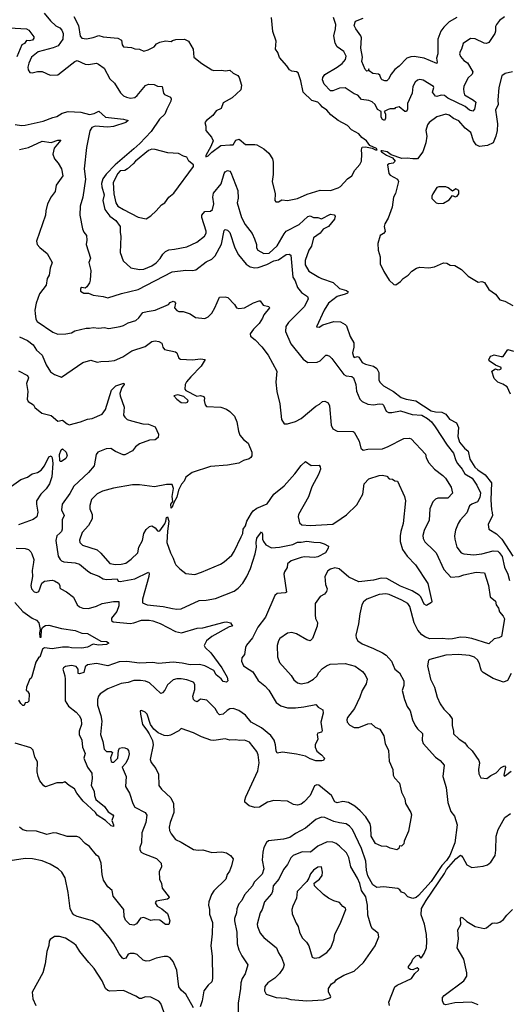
# Model space of a CAD drawing. Extents: x 1771496 to 1971148, y 471553 to 643630.
# Tile 412 of 656: x 1874556 to 1878879, y 571936 to 580657. Entities that reach past the tile are written whole.
import ezdxf

# ---------------------------------------------------------------- set-up
doc = ezdxf.new("R2010")
doc.units = 0

msp = doc.modelspace()

# ---------------------------------------------------------------- linework, layer by layer
at = {"layer": '0CON10XD'}
for points in [[(1874773.3, 580713.3), (1874827.8, 580647.8), (1874875, 580602.5), (1874911.9, 580585), (1874930, 580565), (1874940.4, 580535), (1874938.9, 580485), (1874896.3, 580423.7), (1874853.8, 580406.2), (1874719.4, 580370.6), (1874659.5, 580325), (1874637.7, 580272.3), (1874629.6, 580235), (1874631.5, 580211.5), (1874645, 580190), (1874665.5, 580185.5), (1874715, 580197), (1874755, 580197.4), (1874825, 580165.3), (1874895, 580168), (1875018.1, 580265)], [(1875035.4, 580685), (1875077.1, 580605), (1875092.1, 580512.1), (1875105, 580493.8), (1875147.5, 580487.5), (1875205, 580498.5), (1875255, 580517), (1875295.3, 580504.7), (1875425, 580494.5), (1875457.1, 580475), (1875461.9, 580435), (1875475, 580417.5), (1875545, 580411.2), (1875575, 580397.5), (1875615.7, 580395.7), (1875655, 580378), (1875691.7, 580388.3), (1875745, 580417.5), (1875767.2, 580442.8), (1875795, 580456.5), (1875845, 580470.8), (1875895, 580463.8), (1875906.7, 580473.3), (1875938.3, 580481.7), (1876012.9, 580482.9), (1876048.8, 580465), (1876091.4, 580395), (1876096, 580325), (1876168.1, 580268.1), (1876255, 580213.4), (1876275, 580206.2), (1876345, 580209.2), (1876375, 580202.5), (1876415, 580210), (1876443.9, 580183.9), (1876485, 580163.3), (1876498, 580145), (1876517.3, 580077.3), (1876511.2, 580035), (1876435, 579964), (1876355, 579921.2), (1876338.7, 579871.3), (1876295, 579849.4), (1876265, 579809.1), (1876209.2, 579765), (1876193.8, 579745), (1876202.5, 579715), (1876203.3, 579675), (1876253.3, 579615), (1876267.5, 579585), (1876247, 579533), (1876202.5, 579455), (1876201.7, 579441.7), (1876225, 579450), (1876255.7, 579484.3), (1876335, 579542.5), (1876415, 579547.5), (1876445, 579548.6), (1876469.6, 579590.4), (1876498, 579598), (1876555, 579550.4), (1876635, 579551.9), (1876655, 579546.9), (1876715, 579514.3), (1876761.4, 579475), (1876792.5, 579425), (1876798.6, 579395), (1876799.4, 579285), (1876790.8, 579225), (1876816.7, 579115), (1876812.5, 579055), (1876823, 579043), (1876845, 579042.5)], [(1876845, 579042.5), (1876875, 579060), (1876925, 579056), (1877015, 579072.5), (1877099.2, 579110.8), (1877213.5, 579146.5), (1877305, 579143.1), (1877375, 579166.9), (1877395, 579180), (1877455, 579246.7), (1877495, 579273.3), (1877522.5, 579325), (1877566.2, 579375), (1877580, 579405), (1877583.3, 579465), (1877578.8, 579505), (1877585, 579527.5), (1877615, 579531.2), (1877675, 579520), (1877705, 579503.8), (1877720, 579505), (1877712.5, 579515), (1877652.7, 579542.7), (1877622.9, 579585), (1877583.2, 579613.2), (1877557.2, 579647.2), (1877491.1, 579681.1), (1877455, 579718.6), (1877373.1, 579763.1), (1877310, 579815), (1877274.3, 579854.3), (1877235, 579881.2), (1877215.7, 579905), (1877194.2, 579925), (1877142.1, 579942.1), (1877064.4, 580015), (1877044, 580115), (1877020.8, 580185), (1877005, 580195.6), (1876965, 580200), (1876942.5, 580212.5), (1876919.4, 580249.4), (1876855, 580322), (1876840.8, 580365), (1876818.8, 580395), (1876826, 580465), (1876797, 580553), (1876783.5, 580675)], [(1878845, 580681.8), (1878799.9, 580650.1), (1878773.6, 580615), (1878765.4, 580595), (1878766.5, 580555), (1878760.5, 580535), (1878705, 580453.8), (1878685, 580445.7), (1878665, 580448.5), (1878585, 580486.8), (1878545, 580490.9), (1878480.8, 580445), (1878465.5, 580394.5), (1878452, 580375), (1878447.1, 580355), (1878455, 580331.2), (1878485.8, 580295), (1878517.1, 580275), (1878565.5, 580195), (1878558.1, 580175), (1878520.5, 580139.5), (1878485.5, 580065), (1878483.2, 580045), (1878484, 580014), (1878491.6, 579991.6), (1878570, 579945), (1878590, 579925), (1878578.2, 579865), (1878565, 579846), (1878535, 579855.7), (1878498.2, 579888.2), (1878345, 579962.2), (1878313.8, 579983.8), (1878285, 579988.8), (1878246.7, 579975), (1878235, 579978.5), (1878209.1, 580015), (1878220, 580055), (1878217.1, 580065), (1878125, 580120), (1878095, 580128.1), (1878075, 580120.8), (1878055, 580102.5), (1878032.9, 580065), (1878029.2, 580005), (1877987.5, 579915), (1877985.8, 579864.2), (1877977.5, 579845), (1877964.3, 579844.3), (1877913.9, 579883.9), (1877877.5, 579875), (1877871.7, 579868.3), (1877835, 579868.1), (1877815, 579861.4), (1877780, 579845), (1877793.6, 579823.6), (1877793.8, 579785), (1877783, 579763), (1877765, 579772.5), (1877754.2, 579794.2), (1877753.3, 579845), (1877722.5, 579862.5), (1877701.2, 579905), (1877675, 579928.5), (1877645, 579940), (1877580.2, 579950.2), (1877546.8, 579986.8), (1877515, 579998.9), (1877435, 580052.5), (1877385, 580051.6), (1877325, 580027.5), (1877305, 580026.9), (1877248.5, 580085), (1877236.2, 580125), (1877239.2, 580145), (1877255, 580172.2), (1877365, 580235.3), (1877410.2, 580269.8), (1877438.9, 580305), (1877443.8, 580335), (1877424.1, 580374.1), (1877366, 580416), (1877347.7, 580447.7), (1877335.4, 580515), (1877349.7, 580575), (1877352.2, 580615), (1877331.3, 580675)], [(1878423.8, 580675), (1878355, 580637.1), (1878308.3, 580591.7), (1878281.5, 580555), (1878254.7, 580485.3), (1878256.2, 580353.8), (1878242.7, 580315), (1878248.3, 580281.7), (1878245, 580267.5), (1878135, 580316.5), (1878045, 580331.5), (1878015, 580328.9), (1877980.8, 580315), (1877914.4, 580245.6), (1877874.5, 580215.5), (1877841.4, 580175), (1877820.3, 580129.7), (1877805, 580116.2), (1877785, 580113.8), (1877764.2, 580124.2), (1877754.2, 580134.2), (1877743.3, 580165), (1877730, 580175), (1877681.1, 580181.1), (1877647.5, 580205), (1877645, 580220), (1877640, 580205), (1877628.3, 580201.7), (1877612, 580215), (1877584.4, 580285), (1877587.8, 580325), (1877574.4, 580405), (1877580.6, 580495), (1877574.2, 580515), (1877530, 580575), (1877515.8, 580605), (1877525.7, 580644.3), (1877595, 580670)], [(1874465, 580585.4), (1874615.5, 580575.5), (1874636, 580565), (1874680, 580505), (1874682.5, 580492.5), (1874670, 580475), (1874638.8, 580468.8), (1874617.5, 580472.5), (1874599.2, 580445), (1874574.6, 580435.4), (1874532, 580328)], [(1875018.1, 580265), (1875045, 580286.7), (1875065, 580293.8), (1875135, 580264), (1875165, 580258.8), (1875235, 580272), (1875254.2, 580264.2), (1875305, 580226.7), (1875352.7, 580132.7), (1875395, 580093.8), (1875447.6, 580007.6), (1875475, 579981.9), (1875499.8, 579969.8), (1875537.8, 579962.2), (1875575, 579968.1), (1875595, 579984.2), (1875668.9, 580075), (1875694.7, 580085.3), (1875745, 580084.1), (1875775, 580068.9), (1875815.5, 580065.5), (1875828.1, 580005), (1875838, 579995), (1875891.4, 579971.4), (1875897.1, 579957.1), (1875894.7, 579935), (1875856.5, 579865), (1875840.3, 579819.7), (1875794.1, 579775), (1875717.9, 579665), (1875620.2, 579559.8), (1875567.1, 579512.9), (1875399.7, 579370.3), (1875320.8, 579289.2), (1875291.7, 579248.3), (1875280, 579205), (1875282.2, 579175), (1875302.7, 579105), (1875291.6, 579055), (1875310.9, 578975), (1875355, 578917.5), (1875407.1, 578877.1), (1875444.2, 578824.2), (1875444.4, 578775), (1875451.9, 578735), (1875444.2, 578595), (1875471.3, 578521.3), (1875538, 578458), (1875615, 578444.7), (1875655, 578448.2), (1875724.3, 578475.7), (1875765, 578504.6), (1875798.7, 578541.3), (1875821.1, 578578.9), (1875846.9, 578603.1), (1875875, 578617.5), (1875925, 578624.4), (1876035, 578644.5), (1876122.8, 578687.2), (1876190, 578740), (1876205.4, 578765), (1876206.2, 578785), (1876166.9, 578905), (1876168.1, 578925), (1876195, 578959.2), (1876245, 578960.6), (1876262.9, 578975), (1876273.3, 579025), (1876266.2, 579086.2), (1876271.1, 579118.9), (1876337.2, 579202.8), (1876365, 579294.2), (1876375, 579309.2), (1876395, 579320.8), (1876415.6, 579315.6), (1876423.4, 579303.4), (1876484.7, 579144.7), (1876488.4, 579075), (1876481.2, 579035), (1876518.7, 578905), (1876552.3, 578842.3), (1876612, 578762), (1876634.6, 578714.6), (1876650, 578665), (1876651.8, 578635), (1876662.9, 578615), (1876715, 578586.7), (1876762.2, 578587.7), (1876835, 578652.5), (1876895, 578760), (1876915, 578782.9), (1877027.7, 578842.3), (1877106.4, 578913.6), (1877125, 578918.2), (1877155, 578906), (1877195, 578904.1), (1877225, 578891.5), (1877305, 578933.6), (1877339.3, 578929.3), (1877345.7, 578915.7), (1877339.7, 578890.3), (1877286.7, 578825), (1877239.7, 578800.3), (1877212.9, 578765), (1877156.2, 578725), (1877138.8, 578651.2), (1877113.5, 578615), (1877081.8, 578525), (1877080.7, 578485), (1877115, 578430.6), (1877203, 578377), (1877225, 578363.2), (1877329.1, 578329.1), (1877385.9, 578275.9), (1877447.8, 578257.8), (1877461.5, 578245), (1877455.5, 578235), (1877435.6, 578224.4), (1877365, 578203.6), (1877289.4, 578145), (1877248.8, 578085), (1877183.3, 577935), (1877205, 577933.8), (1877237.5, 577955), (1877335, 577982.7), (1877395, 577981.8), (1877435, 577957.5), (1877446.2, 577945), (1877479.6, 577849.6), (1877512.7, 577795), (1877513.3, 577756.7), (1877499.4, 577705), (1877508, 577675), (1877516.1, 577666.1), (1877545, 577674.2), (1877555, 577667.5), (1877585, 577619.5), (1877615, 577605.6), (1877685, 577588.8), (1877715, 577566.2), (1877732.7, 577532.7), (1877731.9, 577465), (1877745, 577442), (1877773.3, 577413.3), (1877864.5, 577365), (1877931.2, 577311.2), (1877976.5, 577296.5), (1878061.7, 577281.7), (1878195, 577193.8), (1878235, 577182.7), (1878291.9, 577181.9), (1878325, 577162.9), (1878358.8, 577118.8), (1878420, 577085), (1878438.6, 577045), (1878432.2, 576965), (1878446.1, 576915), (1878491.2, 576861.2), (1878522.2, 576835), (1878538.9, 576765), (1878583.4, 576693.4), (1878608.6, 576668.6), (1878675, 576624.6), (1878729, 576555), (1878723.2, 576403.2), (1878728.9, 576315), (1878737.1, 576292.9), (1878738.9, 576265), (1878699.2, 576185), (1878706.2, 576145), (1878775, 576103.5), (1878821.5, 576055), (1878918.5, 575905)], [(1878915, 580194.5), (1878850.4, 580179.6), (1878821.3, 580158.7), (1878795.8, 580055), (1878786.5, 579945), (1878790, 579905), (1878764, 579855), (1878774, 579796), (1878782, 579735), (1878780, 579675), (1878769.5, 579625), (1878745, 579565.8), (1878695, 579542.1), (1878625, 579533.5), (1878595, 579548.7), (1878569.4, 579585), (1878548.1, 579658.1), (1878497.3, 579695), (1878440.3, 579760.3), (1878395, 579781.8), (1878355, 579812.5), (1878325, 579819.1), (1878245, 579795.4), (1878179.4, 579745), (1878165, 579724.3), (1878149.7, 579675), (1878158.2, 579625), (1878149.6, 579565), (1878123.1, 579485), (1878075, 579425.6), (1878033, 579423), (1877985, 579431.1), (1877936.9, 579426.9), (1877841.2, 579461.2), (1877806.7, 579485), (1877763.8, 579496.2), (1877750, 579495), (1877757.5, 579485), (1877802.5, 579457.5), (1877855, 579432.5), (1877877.5, 579405), (1877860, 579385), (1877825, 579380), (1877809.3, 579370.7), (1877820.9, 579295), (1877835, 579280), (1877898, 579245), (1877908, 579225), (1877881.3, 579118.7), (1877864, 579085), (1877850, 578995), (1877815, 578900), (1877785, 578850), (1877780, 578825), (1877788.1, 578781.9), (1877775.7, 578764.3), (1877745.9, 578744.1), (1877724.2, 578675.8), (1877728, 578615), (1877743.8, 578555), (1877746, 578495), (1877776.4, 578426.4), (1877825, 578350), (1877865, 578310), (1877885, 578307.5), (1877925, 578337.5), (1877947.5, 578365), (1877993.3, 578395), (1878025, 578430), (1878067.5, 578455), (1878095, 578464), (1878175, 578458.8), (1878225, 578466.7), (1878305, 578503.8), (1878335, 578498.8), (1878365, 578483.8), (1878405, 578480), (1878465, 578443.3), (1878483.3, 578425), (1878522.5, 578385), (1878612.3, 578332.3), (1878645, 578336.7), (1878668.8, 578328.8), (1878705, 578266.7), (1878765, 578226.7), (1878804.4, 578174.4), (1878847.5, 578165), (1878920, 578125)], [(1874515, 579727.5), (1874571.7, 579718.3), (1874605, 579721.1), (1874765, 579757.1), (1874848.2, 579791.8), (1874885, 579798.9), (1874931.9, 579828.1), (1874985, 579843.5), (1875097.6, 579837.6), (1875175, 579815.8), (1875215.4, 579824.6), (1875255, 579846), (1875315, 579794.3), (1875475, 579774.3), (1875516.7, 579765), (1875496.2, 579745), (1875385, 579710.2), (1875335, 579705.2), (1875225, 579713.5), (1875195, 579701.1), (1875177.8, 579672.2), (1875145.9, 579525), (1875126, 579335), (1875137.5, 579245), (1875115.5, 579085), (1875092.1, 579005), (1875088.2, 578925), (1875112.5, 578805), (1875124.3, 578774.3), (1875146.7, 578745), (1875150, 578705), (1875144, 578665), (1875182.5, 578545), (1875168.9, 578505), (1875184.5, 578435), (1875181.1, 578351.1), (1875174.3, 578325), (1875149.4, 578290.6), (1875135, 578280), (1875105, 578283.8), (1875094.2, 578275), (1875095, 578253.3), (1875125, 578234), (1875165, 578233.3), (1875205, 578216.9), (1875295, 578204.4), (1875335, 578192.9), (1875457.2, 578232.8), (1875605, 578265.7), (1875905, 578423.5), (1876025, 578438.5), (1876085, 578435.6), (1876115, 578441.4), (1876205, 578511.4), (1876255, 578535.6), (1876284.7, 578565.3), (1876342.3, 578667.7), (1876365, 578790), (1876375, 578798.8), (1876395, 578792.5), (1876415, 578773.3), (1876460, 578635), (1876492.2, 578575), (1876560.9, 578490.9), (1876595, 578468.6), (1876635, 578459.2), (1876665, 578460.8), (1876742.2, 578487.8), (1876805, 578521.6), (1876845, 578529.7), (1876915, 578577.1), (1876939.3, 578579.3), (1876955, 578570), (1876971.9, 578375), (1876994.1, 578344.1), (1877014.6, 578284.6), (1877049.8, 578239.8), (1877102, 578205), (1877109.2, 578185), (1877074.7, 578115.3), (1876935.6, 577975), (1876911.7, 577938.3), (1876907.5, 577895), (1876953.8, 577786.2), (1877065, 577648.8), (1877105, 577620), (1877187.9, 577622.1), (1877215, 577636), (1877265, 577684), (1877275, 577686), (1877295.5, 577675.5), (1877317.5, 577655), (1877423.3, 577513.3), (1877445, 577502.5), (1877495, 577495.5), (1877509.6, 577485), (1877528.5, 577425), (1877535.9, 577365.9), (1877564.5, 577295), (1877585, 577275.6), (1877635, 577250), (1877685, 577245.7), (1877735, 577255.7), (1877765, 577250), (1877775, 577241.2), (1877799.7, 577189.7), (1877818.3, 577178.3), (1877847.8, 577177.8), (1877925, 577192.1), (1878029.3, 577159.3), (1878115, 577153), (1878163.2, 577125), (1878198.5, 577095), (1878231.6, 577051.6), (1878337.1, 576887.1), (1878395, 576816.9), (1878413.1, 576753.1), (1878428.5, 576725), (1878470.9, 576675), (1878495.5, 576635), (1878558, 576595), (1878599.2, 576535), (1878632.7, 576465), (1878627.6, 576425), (1878606.4, 576385), (1878555, 576365.3), (1878535, 576350.9), (1878511.7, 576288.3), (1878451.9, 576225), (1878434.4, 576195), (1878410.6, 576135), (1878403.3, 576085), (1878404.4, 576055), (1878424.5, 575985), (1878460.8, 575935), (1878485, 575924.5), (1878575, 575916.2), (1878645, 575925.4), (1878745, 575952.2), (1878785, 575948.6), (1878798.3, 575938.3), (1878825, 575900.9), (1878845, 575807.5), (1878875, 575745.7), (1878888.9, 575688.9)], [(1874555.6, 579505.6), (1874635, 579524.5), (1874755, 579581.4), (1874835, 579570), (1874895, 579590), (1874919.3, 579589.3), (1874861.3, 579518.7), (1874850.5, 579465), (1874863.3, 579425), (1874896.9, 579386.9), (1874925, 579336.7), (1874938.9, 579275), (1874880.2, 579189.8), (1874871.4, 579135), (1874835, 579087.1), (1874802.7, 579025), (1874787.5, 578965), (1874785.8, 578925), (1874704, 578695), (1874710, 578665), (1874735, 578640), (1874798.8, 578585), (1874844, 578505), (1874826, 578455), (1874815.8, 578394.2), (1874800, 578365), (1874790, 578305), (1874732.6, 578227.4), (1874701.9, 578145), (1874690.6, 578085), (1874691.9, 578055), (1874700, 578005), (1874710.8, 577985), (1874849.8, 577889.8), (1874895, 577872.5), (1874965, 577875.8), (1875015, 577884.2), (1875045, 577900), (1875145, 577925.8), (1875174.3, 577924.3), (1875205, 577931.5), (1875255, 577925.6), (1875305, 577930), (1875345, 577922.5), (1875445, 577938.8), (1875475, 577948), (1875515, 577971.4), (1875585, 577991.9), (1875610, 578015), (1875645, 578062.9), (1875682.5, 578072.5), (1875755, 578082.9), (1875872.5, 578135), (1875888, 578152), (1875915, 578163.3), (1875927, 578157), (1875933.3, 578145), (1875926.2, 578105), (1875945, 578080.8), (1875965, 578072.9), (1876002.7, 578072.7), (1876065, 578052.5), (1876110.3, 578020.3), (1876195, 578009.2), (1876225, 578024), (1876255, 578058.8), (1876282.9, 578105), (1876325, 578198), (1876375, 578201.4), (1876396.4, 578196.4), (1876456, 578135), (1876474.4, 578104.4), (1876495, 578097.5), (1876545, 578105.6), (1876625, 578148.1), (1876675, 578167.5), (1876685, 578166), (1876708.8, 578128.8), (1876760, 578115), (1876766.2, 578105), (1876716.6, 578043.4), (1876705, 578012.5), (1876673.4, 577966.6), (1876624.6, 577915.4), (1876595.7, 577875), (1876598.1, 577855), (1876640.6, 577820.6), (1876699.2, 577759.2), (1876755.7, 577685.7), (1876830.5, 577545), (1876821.2, 577445), (1876831.1, 577365), (1876856.9, 577255), (1876872, 577115), (1876895, 577077.5), (1876925, 577076.2), (1876995, 577098), (1877046.7, 577125), (1877175, 577234.2), (1877208.9, 577251.1), (1877235, 577276), (1877255, 577278), (1877284.4, 577264.4), (1877297, 577237), (1877313.1, 577065), (1877325, 577034), (1877365, 577011.4), (1877505, 577010.8), (1877515, 577003.8), (1877558, 576925), (1877575, 576862.5), (1877595, 576844), (1877635, 576851.9), (1877765, 576856.5), (1877815, 576875.4), (1877953.6, 576946.4), (1878005, 576950), (1878020, 576945), (1878145, 576808), (1878151.1, 576775), (1878175, 576732.9), (1878225.8, 576675), (1878300.2, 576620.2), (1878324.3, 576595), (1878372.5, 576515), (1878385, 576462.5), (1878345, 576420), (1878255, 576417.8), (1878235, 576409.4), (1878210.6, 576385), (1878183.3, 576325), (1878179.4, 576225), (1878135, 576133.3), (1878122.6, 576087.4), (1878125, 576062.5), (1878141.1, 576031.1), (1878217.7, 575957.7), (1878240, 575935), (1878307.3, 575787.3), (1878369.6, 575719.6), (1878444.5, 575724.5), (1878485, 575739.6), (1878595, 575763.8), (1878667.7, 575757.7), (1878703.1, 575645), (1878718.8, 575545), (1878765, 575508.1), (1878772.8, 575472.8), (1878790.8, 575445), (1878801.5, 575411.5), (1878834, 575375), (1878845, 575350), (1878818, 575195), (1878795, 575182), (1878755, 575173.8), (1878705, 575128.8), (1878557.1, 575177.1), (1878505, 575184.6), (1878456.7, 575186.7), (1878385, 575171.6), (1878349.6, 575170.4), (1878295, 575176), (1878185, 575173.2), (1878146.3, 575186.4), (1878115, 575208.5), (1878079.1, 575249.1), (1878045, 575315.8), (1878009, 575459), (1877988.9, 575485), (1877936.9, 575515), (1877825, 575565.4), (1877795, 575571.5), (1877736.7, 575565), (1877627, 575523), (1877598.8, 575501.2), (1877582, 575475), (1877564.2, 575395), (1877554.3, 575305.7), (1877530, 575205), (1877532.7, 575182.7), (1877546.2, 575155), (1877585, 575127.5), (1877685, 575088.1), (1877765, 575049.5), (1877797.3, 575027.3), (1877845.4, 574975.4), (1877861.1, 574941.1), (1877875.6, 574905.6), (1877915, 574872), (1877955, 574802.5), (1877955, 574760), (1877938.8, 574715), (1877960.8, 574635), (1877984.4, 574575), (1878010.6, 574535), (1878031.5, 574455), (1878053.5, 574405), (1878075, 574375.7), (1878120.6, 574335), (1878117.5, 574275), (1878125.8, 574245), (1878235, 574125.8), (1878275, 574094.2), (1878310, 574055), (1878300.6, 573955), (1878327.8, 573855), (1878343.4, 573723.4), (1878370, 573645), (1878403, 573603), (1878425.6, 573525), (1878405.8, 573365), (1878361.2, 573255), (1878331, 573209), (1878290.8, 573165), (1878195.2, 573024.8), (1878085, 572899.6), (1878065, 572881.1), (1878035, 572872), (1877989.1, 572889.1), (1877960.3, 572920.3), (1877935, 572928.8), (1877920.6, 572950.6), (1877902.4, 572962.4), (1877775, 572976.2), (1877715, 572971.9), (1877680.5, 572995), (1877636.8, 573075), (1877623.2, 573125), (1877618.9, 573205), (1877580.8, 573315), (1877500.9, 573485), (1877475, 573513.3), (1877445, 573533.3), (1877386.3, 573543.7), (1877335, 573556.2), (1877255, 573591.5), (1877225, 573593.1), (1877175, 573571.9), (1877085, 573495.7), (1876995, 573448.1), (1876946.8, 573413.2), (1876891.2, 573398.8), (1876757.3, 573382.7), (1876739.7, 573370.3), (1876715.6, 573325), (1876706.7, 573285), (1876702.6, 573212.6), (1876716.7, 573135), (1876702.7, 573087.3), (1876631.9, 573018.1), (1876615, 572984.3), (1876543.7, 572906.4), (1876521.9, 572855), (1876495.6, 572825), (1876478.2, 572781.8), (1876474.5, 572745), (1876456.9, 572695), (1876455.6, 572675), (1876476.4, 572573.6), (1876480.6, 572470.6), (1876495, 572420), (1876520.6, 572365), (1876574, 572285), (1876550, 572205), (1876522.9, 572165), (1876511.9, 572125), (1876510, 572075), (1876489.5, 571945), (1876488.5, 571865)], [(1875675, 578894.3), (1875715, 578920), (1875765, 578964.2), (1875811.7, 579018.3), (1875840, 579035), (1875874.3, 579085.7), (1875920, 579120), (1876093.3, 579355), (1876092.5, 579372.5), (1876053.3, 579405), (1876035, 579440), (1876005, 579446.7), (1875960.6, 579470.6), (1875866.5, 579476.5), (1875755, 579507.1), (1875725, 579509.6), (1875695, 579496.9), (1875580, 579405), (1875561.4, 579378.6), (1875510.8, 579335), (1875485, 579321.9), (1875445, 579317.1), (1875424.6, 579295), (1875383.6, 579215), (1875389.8, 579115), (1875405.6, 579034.4), (1875425.6, 579005), (1875474.3, 578975), (1875605, 578907.7), (1875675, 578894.3)], [(1878265, 579028.8), (1878305, 579032.5), (1878355, 579060), (1878385, 579100), (1878408.3, 579088.3), (1878425, 579092.5), (1878440, 579115), (1878442.5, 579145), (1878415, 579158), (1878385, 579137.5), (1878347.4, 579167.4), (1878325, 579177.1), (1878265, 579177.8), (1878245, 579171.2), (1878210, 579115), (1878202.5, 579095), (1878203, 579073), (1878240, 579035), (1878265, 579028.8)], [(1874555, 577846.9), (1874625, 577816.7), (1874675, 577776.7), (1874705, 577730), (1874755.6, 577685), (1874789.8, 577599.8), (1874828.6, 577538.6), (1874864.4, 577514.4), (1874925, 577490), (1875115, 577619.2), (1875185, 577640), (1875242.5, 577622.5), (1875275, 577630.8), (1875345, 577631.1), (1875395, 577639.5), (1875468.5, 577671.5), (1875546.9, 577723.1), (1875665, 577762.5), (1875725, 577805.5), (1875755, 577811.8), (1875787.4, 577807.4), (1875812.3, 577792.3), (1875823.8, 577755), (1875836.2, 577736.2), (1875934.4, 577714.4), (1875947.5, 577705), (1875965, 577660), (1875980, 577650), (1876085, 577643.1), (1876155, 577653.3), (1876197.5, 577647.5), (1876163, 577587), (1876068.8, 577495), (1876031.2, 577448.8), (1876020, 577425), (1876017.5, 577385), (1876025, 577372.5), (1876122.7, 577322.7), (1876155, 577328.8), (1876185, 577318.8), (1876191.2, 577305), (1876188.8, 577285), (1876195.8, 577245), (1876209.7, 577229.7), (1876335, 577223.7), (1876386.6, 577206.6), (1876415, 577187.9), (1876455.4, 577145.4), (1876477.8, 577095), (1876491.9, 577011.9), (1876505, 576976.7), (1876535, 576938), (1876577, 576907), (1876609.2, 576825), (1876610, 576795), (1876599.7, 576780.3), (1876585, 576768), (1876536.1, 576753.9), (1876495, 576728.8), (1876395, 576712), (1876245, 576698.8), (1876083.3, 576646.7), (1876026.9, 576605), (1876011.1, 576568.9), (1875987.7, 576542.3), (1875960.1, 576489.9), (1875945, 576427.5), (1875918.8, 576381.2), (1875905, 576340), (1875895, 576330), (1875893.5, 576365), (1875912, 576388), (1875906.5, 576435), (1875915.5, 576505), (1875905, 576540), (1875855, 576538.8), (1875748.3, 576518.3), (1875615.6, 576535.6), (1875555, 576536.9), (1875385, 576507.8), (1875290, 576480), (1875242.3, 576457.7), (1875192.9, 576407.1), (1875175.8, 576354.2), (1875176.7, 576325), (1875198.2, 576275), (1875197.5, 576235), (1875165, 576175.8), (1875110, 576115), (1875084.5, 576045.5), (1875088.1, 576025), (1875111.2, 576001.2), (1875240.2, 575960.2), (1875273, 575933), (1875355, 575841.4), (1875405, 575830), (1875455, 575833.1), (1875495, 575844.4), (1875542.1, 575877.9), (1875600, 575935), (1875610, 575985), (1875642.2, 576045), (1875653.6, 576106.4), (1875675, 576141.2), (1875705, 576166.7), (1875725, 576173.3), (1875755, 576156.7), (1875775, 576130), (1875785, 576126.2), (1875795, 576130.8), (1875838.8, 576191.2), (1875850, 576215), (1875855, 576246.7), (1875865, 576252.5), (1875876.1, 576216.1), (1875863.6, 576126.4), (1875858.6, 576025), (1875889.2, 575935), (1875915, 575887.5), (1875928.8, 575845), (1875937.7, 575827.7), (1875972.3, 575792.3), (1876025, 575751.2), (1876105, 575744.2), (1876165, 575762.9), (1876333.3, 575835), (1876366.4, 575853.6), (1876432, 575915), (1876455, 575946), (1876516.7, 576075), (1876529.1, 576105), (1876534.4, 576145), (1876554.6, 576175), (1876567.1, 576215), (1876606.8, 576285), (1876622, 576308), (1876655, 576331.2), (1876745, 576367.5), (1876805, 576455.6), (1876895, 576528.6), (1876990.8, 576635), (1877045, 576708.8), (1877085, 576742.5), (1877135, 576708.8), (1877205, 576710), (1877215.8, 576695.8), (1877218, 576675), (1877200.7, 576629.3), (1877141.4, 576518.6), (1877109.8, 576430.2), (1877023.6, 576275), (1877019.5, 576255), (1877030.3, 576200.3), (1877053.5, 576183.5), (1877125, 576178.2), (1877325, 576188.5), (1877400.9, 576239.1), (1877448.8, 576271.2), (1877539.4, 576360.6), (1877590.9, 576455), (1877603.3, 576546.7), (1877645, 576590), (1877735, 576620), (1877765, 576624), (1877803.6, 576613.6), (1877825, 576590), (1877855, 576586.2), (1877875, 576573.3), (1877898, 576568), (1877961.2, 576435), (1877969.2, 576395), (1877947.5, 576195), (1877927.3, 576125), (1877922.5, 576085), (1877923.3, 576035), (1877942.9, 575965), (1877984.2, 575904.2), (1878058.3, 575828.3), (1878166.7, 575663.3), (1878201.2, 575505), (1878200, 575495), (1878155, 575467.5), (1878135, 575480), (1878104.6, 575544.6), (1878089.5, 575559.5), (1878029.3, 575599.3), (1877925, 575640.9), (1877805, 575706), (1877755, 575711.1), (1877685, 575691.2), (1877555, 575678.9), (1877468.2, 575718.2), (1877383.1, 575793.1), (1877345, 575800.6), (1877305, 575791.4), (1877281.4, 575775), (1877254.2, 575725), (1877262.5, 575655), (1877275.8, 575615.8), (1877269.1, 575590.9), (1877251.3, 575568.7), (1877215, 575548), (1877170.6, 575485), (1877169.4, 575385), (1877174.3, 575354.3), (1877191.2, 575318.8), (1877189.2, 575285), (1877146, 575175), (1877125, 575156.2), (1877096.7, 575165), (1877005, 575217.1), (1876965, 575229.2), (1876925, 575222), (1876858, 575175), (1876844.3, 575155), (1876833.1, 575115), (1876835.8, 575015), (1876855, 574963.3), (1876957.9, 574847.9), (1876981.3, 574811.3), (1877015, 574782), (1877045, 574774.2), (1877105, 574785.8), (1877155, 574814.4), (1877185, 574842.5), (1877204, 574876), (1877235, 574910), (1877270.8, 574935), (1877302.7, 574947.3), (1877435.4, 574955.4), (1877525, 574932.2), (1877590, 574885), (1877613.8, 574855), (1877630, 574815), (1877620, 574775), (1877587.1, 574715), (1877564.4, 574655.6), (1877516.9, 574555), (1877456.9, 574475), (1877450, 574455), (1877454.3, 574435), (1877477.2, 574407.2), (1877515, 574386.7), (1877555, 574389.1), (1877635, 574420.8), (1877664.1, 574424.1), (1877701.7, 574391.7), (1877743, 574373), (1877778.8, 574315), (1877788, 574245), (1877818, 574185), (1877825, 574090), (1877856.7, 574015), (1877858.8, 573965), (1877872.1, 573942.1), (1877915.7, 573895), (1877934.4, 573814.4), (1877962, 573755), (1877970, 573715), (1878016, 573635), (1878021.2, 573615), (1877995, 573470), (1877958.3, 573381.7), (1877953.6, 573356.4), (1877935, 573337.5), (1877915, 573340), (1877910, 573315), (1877893.6, 573303.6), (1877835, 573318.8), (1877805, 573333.8), (1877757.7, 573337.7), (1877705, 573360.8), (1877665, 573426.7), (1877663.1, 573505), (1877655.3, 573535.3), (1877617.2, 573597.2), (1877568.5, 573648.5), (1877520.8, 573690.8), (1877465, 573723.1), (1877415, 573731.8), (1877365, 573720.5), (1877345, 573728.9), (1877313.6, 573785), (1877203.9, 573876.1), (1877185, 573879.2), (1877165, 573871.2), (1877125, 573784.3), (1877071.9, 573728.1), (1877045, 573710), (1877015, 573699.4), (1876977, 573707), (1876925, 573734.2), (1876805, 573741.2), (1876747.5, 573725), (1876676.4, 573683.6), (1876635, 573678.5), (1876585, 573692.5), (1876548, 573725), (1876546.9, 573745), (1876557.1, 573775), (1876661.5, 574005), (1876675.3, 574075), (1876667.3, 574145), (1876655, 574176.2), (1876588.9, 574258.9), (1876544.5, 574274.5), (1876505, 574271.4), (1876465, 574279.2), (1876414.3, 574274.3), (1876373.9, 574286.1), (1876275, 574272.5), (1876245.8, 574275.8), (1876165, 574306), (1876095, 574341.2), (1875985, 574377.5), (1875965, 574357.5), (1875890.9, 574319.1), (1875866.8, 574313.2), (1875835.5, 574315.5), (1875780.3, 574340.3), (1875741.7, 574371.7), (1875714.1, 574414.1), (1875682.5, 574505), (1875665, 574522.5), (1875635, 574537.5), (1875622.5, 574535), (1875623.6, 574506.4), (1875643.3, 574415), (1875680, 574365), (1875702.7, 574332.7), (1875731.7, 574271.7), (1875736.9, 574235), (1875711.5, 574105), (1875719.2, 574079.2), (1875761.2, 574025), (1875784.5, 573975), (1875787.8, 573875), (1875810.8, 573840.8), (1875894.4, 573765), (1875915.5, 573715), (1875920.4, 573635), (1875886.4, 573545), (1875879.2, 573505), (1875881.8, 573475), (1875895.5, 573445), (1875935, 573394.4), (1875985, 573371.5), (1876095, 573306.5), (1876135, 573300.6), (1876175, 573304.2), (1876255, 573279.4), (1876345, 573287.1), (1876385, 573278), (1876421.2, 573255), (1876443.8, 573225), (1876428.9, 573161.1), (1876413.4, 573116.6), (1876392, 573085), (1876381.2, 573045), (1876275, 572942.5), (1876252.6, 572907.4), (1876228.1, 572845), (1876225.6, 572815), (1876235.7, 572775), (1876235.7, 572735), (1876262.1, 572662.1), (1876259.1, 572560.9), (1876247.1, 572455), (1876258.3, 572361.7), (1876263.3, 572165), (1876256.1, 572133.9), (1876222.5, 572105), (1876186.7, 572055), (1876171.7, 571968.3), (1876152.5, 571915)], [(1878898.6, 577338.6), (1878867.3, 577405), (1878829.3, 577429.3), (1878786.2, 577445), (1878755, 577477.5), (1878732.5, 577545), (1878765, 577563.8), (1878785, 577556), (1878805, 577557.5), (1878816.2, 577565), (1878816.2, 577575), (1878765, 577595.8), (1878710, 577635), (1878706.7, 577645), (1878714.2, 577665.8), (1878725, 577676.7), (1878755, 577688), (1878815, 577672.7), (1878833.8, 577675), (1878875.8, 577734.2), (1878925, 577721.2)], [(1874545, 577546.2), (1874625.6, 577505.6), (1874634.2, 577485), (1874617.8, 577435), (1874628.5, 577365), (1874623.5, 577295), (1874630.6, 577275), (1874678, 577245), (1874690.5, 577220.5), (1874751.7, 577171.7), (1874835, 577150), (1874895, 577102), (1874935, 577110), (1874975, 577076.7), (1874995, 577068.8), (1875095, 577094.4), (1875155, 577119.4), (1875197.5, 577125), (1875285, 577164.3), (1875315.6, 577205), (1875368.9, 577375), (1875408, 577415), (1875478.5, 577438.5), (1875479.5, 577425), (1875461.1, 577398.9), (1875443.5, 577345), (1875445.4, 577325), (1875480.9, 577225), (1875475.6, 577155), (1875485.6, 577135), (1875506.6, 577116.6), (1875545.6, 577104.4)], [(1876025, 577262.9), (1876040, 577270), (1876046.2, 577285), (1876008.1, 577318.1), (1875955.5, 577335.5), (1875920, 577325), (1875945.8, 577295), (1875985, 577265.6), (1876025, 577262.9)], [(1875545.6, 577104.4), (1875645, 577076.7), (1875694.5, 577074.5), (1875755, 577051.2), (1875785.6, 576985), (1875782, 576955), (1875755, 576936.2), (1875705, 576932), (1875615, 576900), (1875582, 576875), (1875555, 576836.7), (1875485, 576802.5), (1875472.4, 576802.4), (1875405, 576831.5), (1875361.1, 576858.9), (1875322.5, 576855), (1875248, 576825), (1875232.5, 576805), (1875215, 576703.8), (1875163.8, 576645), (1875035.7, 576525), (1875000.8, 576459.2), (1874932.1, 576365), (1874925.5, 576315), (1874948.8, 576265), (1874933, 576227), (1874932, 576145), (1874925.8, 576125), (1874911.4, 576108.6), (1874884.4, 576085), (1874876.8, 576043.2), (1874895.5, 575905.5), (1874914.4, 575875), (1874927.5, 575865), (1874946.3, 575856.3), (1875047.2, 575847.2), (1875085, 575834.3), (1875155, 575774.5), (1875185.9, 575755.9), (1875255, 575728.7), (1875293.4, 575703.4), (1875325, 575697.2), (1875417.5, 575705), (1875427.5, 575685), (1875445, 575680), (1875575, 575704), (1875695, 575763.3), (1875702, 575752), (1875700, 575725), (1875643.6, 575525), (1875642.2, 575492.2), (1875683.1, 575473.1), (1875825, 575460), (1875909.4, 575440.6), (1875945, 575434.5), (1875985, 575437.8), (1876145, 575513.1), (1876205.8, 575515.8), (1876289.7, 575530.3), (1876455, 575595.7), (1876489.4, 575620.6), (1876530, 575665), (1876565, 575723.8), (1876596.9, 575795), (1876640, 575925), (1876650.4, 575985), (1876647.1, 576025), (1876653.8, 576065), (1876695, 576120), (1876703, 576103), (1876703.1, 576055), (1876711.9, 576035), (1876735, 576004.4), (1876785, 575978.2), (1876855, 575983.5), (1876971.7, 576008.3), (1877015, 576028.8), (1877045, 576027.9), (1877095, 576037.7), (1877159.7, 576030.3), (1877215, 576025.5), (1877250, 576015), (1877287.5, 575995), (1877286, 575975), (1877262, 575935), (1877195, 575900.4), (1877165.3, 575894.7), (1877075, 575898.9), (1877045, 575894.6), (1876957.6, 575862.4), (1876925, 575836.2), (1876921.9, 575805), (1876898.6, 575765), (1876894.4, 575745), (1876918, 575585), (1876905, 575579.2), (1876835, 575575.7), (1876812.8, 575557.2), (1876730, 575365), (1876662.7, 575275), (1876616.7, 575183.3), (1876562.8, 575117.2), (1876553.4, 575096.6), (1876545.7, 575035), (1876522.5, 575005), (1876518.1, 574975), (1876537.5, 574935), (1876585, 574901.9), (1876619.8, 574879.8), (1876665.8, 574805), (1876725, 574757.1), (1876759.5, 574719.5), (1876825, 574609.2), (1876865, 574579.5), (1876925, 574561.8), (1876995, 574562.9), (1877070.7, 574569.3), (1877175, 574592.5), (1877197, 574567), (1877237.5, 574545), (1877240, 574515), (1877220, 574435), (1877233, 574357), (1877225, 574347.5), (1877195, 574337.5), (1877187.5, 574325), (1877193.3, 574285), (1877170, 574235), (1877170, 574215), (1877185, 574176.7), (1877226.7, 574145), (1877253.3, 574115), (1877243.6, 574096.4), (1877228.8, 574091.2), (1877175, 574093.5), (1877125, 574110.5), (1877085, 574132.9), (1877005, 574152.9), (1876881.7, 574168.3), (1876835, 574161.2), (1876825, 574180), (1876818.9, 574235), (1876807.9, 574275), (1876777.9, 574317.9), (1876695, 574384.7), (1876602.9, 574435), (1876555, 574496.2), (1876495, 574537.5), (1876445, 574555.5), (1876416.2, 574553.8), (1876390.6, 574539.4), (1876355, 574505.6), (1876325, 574501.1), (1876309.4, 574515), (1876285.8, 574555.8), (1876211.1, 574631.1), (1876155, 574639.2), (1876125, 574616), (1876105, 574624.2), (1876094.4, 574635), (1876088.5, 574665), (1876106.5, 574725), (1876106.9, 574765), (1876097.5, 574785), (1876085, 574793.1), (1876035, 574810.9), (1875985, 574818.5), (1875945, 574817.9), (1875915, 574809.5), (1875865, 574766.9), (1875840.5, 574719.5), (1875819.2, 574695), (1875805, 574689.5), (1875703.5, 574783.5), (1875667.8, 574797.8), (1875625.6, 574804.4), (1875565.4, 574804.6), (1875515, 574786.7), (1875455, 574777.5), (1875335, 574729.5), (1875266.9, 574685), (1875252.7, 574665), (1875244.5, 574635), (1875243.1, 574585), (1875274.6, 574495), (1875283.8, 574445), (1875272.1, 574325), (1875291.2, 574265), (1875304.6, 574194.6), (1875325, 574174.2), (1875365, 574176), (1875376.2, 574166.2), (1875360.6, 574119.4), (1875365, 574088), (1875375, 574080), (1875390, 574080), (1875423.3, 574115), (1875430, 574185), (1875440, 574205), (1875465, 574210.6), (1875485, 574206.7), (1875507.8, 574197.8), (1875520, 574185), (1875524.2, 574155.8), (1875516.7, 574115), (1875495, 574072), (1875462.5, 574035), (1875498.2, 573955), (1875490.8, 573865), (1875526.5, 573806.5), (1875557.5, 573715), (1875575, 573682), (1875665, 573635.8), (1875680.9, 573610.9), (1875673.6, 573545), (1875636.4, 573455), (1875633.1, 573365), (1875618.6, 573325), (1875618.6, 573305), (1875630, 573285), (1875651.1, 573271.1), (1875767.4, 573227.4), (1875807.5, 573185), (1875810, 573155), (1875789.3, 573110.7), (1875793.8, 573045), (1875810, 573005), (1875816.7, 572965), (1875878.8, 572885), (1875876.7, 572875), (1875865, 572866.2), (1875765, 572848.8), (1875754, 572835), (1875772, 572805), (1875815, 572781.4), (1875865, 572740), (1875884.5, 572675), (1875875, 572643.8), (1875845, 572642.9), (1875795, 572680), (1875745, 572684.4), (1875715, 572679.4), (1875654.1, 572704.1), (1875625, 572700), (1875589.7, 572650.3), (1875565, 572636.2), (1875531.7, 572641.7), (1875490.8, 572680.8), (1875480, 572715), (1875476.4, 572776.4), (1875384.4, 572895), (1875374.4, 572945), (1875335, 572976.5), (1875297.4, 573035), (1875284.8, 573084.8), (1875275.6, 573185), (1875255, 573243.3), (1875235, 573256.2), (1875175, 573333.8), (1875135, 573360), (1875085, 573413.1), (1875061.5, 573421.5), (1874975, 573422.9), (1874885, 573451.9), (1874855, 573454.2), (1874795, 573439.6), (1874705, 573470), (1874615, 573472.2), (1874585, 573482.2), (1874555, 573504.6)], [(1874485, 576525.4), (1874565, 576584.7), (1874625, 576604.6), (1874666.5, 576633.5), (1874715, 576647.3), (1874745, 576665.7), (1874774.8, 576705), (1874815, 576785.9), (1874835, 576793.1), (1874844.8, 576775), (1874850.2, 576725), (1874841.5, 576608.5), (1874820.4, 576545), (1874789.1, 576500.9), (1874742.7, 576455), (1874706.4, 576395), (1874703.8, 576365), (1874716.2, 576295), (1874707.7, 576255), (1874675, 576228.6), (1874545, 576181.5)], [(1874915, 576744.3), (1874911.7, 576751.7), (1874908.4, 576805), (1874922.4, 576847.6), (1874935, 576857.3), (1874966.6, 576825), (1874975.9, 576794.1), (1874965, 576770.6), (1874925, 576744.5), (1874915, 576744.3)], [(1874525.9, 575975.9), (1874605, 575974.4), (1874633.8, 575965), (1874655, 575943.8), (1874664.2, 575925), (1874680, 575875), (1874679.7, 575849.7), (1874667.3, 575777.3), (1874669.2, 575725), (1874654.3, 575645), (1874661.4, 575615), (1874685, 575588.6), (1874705, 575583.3), (1874725, 575592.9), (1874751.8, 575665), (1874775, 575684), (1874845, 575691.2), (1874865, 575688), (1874900, 575665), (1874910, 575645), (1874911.2, 575625), (1874921.2, 575615), (1874969.7, 575589.7), (1875032.7, 575542.7), (1875065.8, 575475), (1875085, 575455.7), (1875115, 575443.3), (1875165, 575441.1), (1875236.5, 575463.5), (1875285, 575487.3), (1875385, 575503.5), (1875432.5, 575505), (1875432, 575465), (1875414.5, 575415.5), (1875368, 575355), (1875368.8, 575335), (1875382.5, 575325), (1875535, 575308.9), (1875565, 575313.5), (1875635, 575339.3), (1875702.1, 575337.9), (1875735, 575332.9), (1875798.2, 575308.2), (1875935, 575237.1), (1875986.2, 575226.2), (1876125, 575266.2), (1876175, 575271.2), (1876365, 575321.4), (1876385, 575324), (1876420, 575315), (1876440, 575285), (1876409.7, 575280.3), (1876255, 575194.4), (1876208.6, 575155), (1876189.2, 575115), (1876195.7, 575095), (1876248.1, 575048.1), (1876345, 574917.1), (1876392, 574835), (1876398.6, 574801.4), (1876385, 574790), (1876355.9, 574795.9), (1876339.1, 574819.1), (1876294.2, 574855), (1876273.3, 574893.3), (1876193.4, 574933.4), (1876146.2, 574946.2), (1876065, 574942), (1875995, 574958.9), (1875915, 574967.8), (1875785, 574954.5), (1875735, 574963.1), (1875615, 574956.1), (1875505, 574971.8), (1875435, 574969.1), (1875335, 574933.2), (1875235, 574954.4), (1875156.2, 574943.8), (1875135.6, 574925), (1875123.3, 574875), (1875085, 574863.3), (1875074.2, 574865), (1875072.2, 574905), (1875055, 574928.9), (1875015, 574937.9), (1874961.1, 574928.9), (1874942.4, 574917.6), (1874937.5, 574905), (1874956.4, 574845), (1874959.6, 574815), (1874960, 574625), (1874987.4, 574577.4), (1875055.8, 574525), (1875083.6, 574493.6), (1875100.7, 574460.7), (1875102.5, 574415), (1875081.8, 574355), (1875083.8, 574325), (1875106.1, 574275), (1875112.9, 574215), (1875134, 574156), (1875124.3, 574115), (1875156, 574035), (1875194.3, 573984.3), (1875198.1, 573935), (1875188.6, 573875), (1875216.2, 573823.8), (1875218.8, 573785), (1875230.3, 573750.3), (1875307, 573687), (1875340.3, 573640.3), (1875380, 573615), (1875385.8, 573605), (1875372.5, 573565), (1875387.5, 573525), (1875385, 573510), (1875365, 573516.7), (1875315.4, 573565.4), (1875242.2, 573612.2), (1875226.3, 573636.3), (1875117.5, 573735), (1875063.1, 573805), (1875040.8, 573845), (1874994.4, 573874.4), (1874955, 573906.2), (1874933.8, 573896.2), (1874885, 573896.2), (1874785, 573862.5), (1874770.7, 573870.7), (1874733.8, 573915), (1874719.2, 573955), (1874710.6, 573995), (1874712.9, 574085), (1874691.5, 574125), (1874675, 574186.2), (1874655, 574206.7), (1874515, 574248.2)], [(1874513.4, 575493.4), (1874585, 575416), (1874666.2, 575356.2), (1874705, 575336.9), (1874724.5, 575315), (1874738.8, 575255), (1874732.6, 575227.4), (1874735, 575187.5), (1874745, 575188.8), (1874749.2, 575255), (1874762.2, 575275), (1874785, 575290.6), (1874814.1, 575294.1), (1874925, 575263.1), (1875045.6, 575245.6), (1875105, 575224.2), (1875155, 575220.8), (1875275, 575153.3), (1875325, 575149.4), (1875340, 575140), (1875343.8, 575135), (1875325, 575122.7), (1875252.2, 575117.8), (1875205, 575124.7), (1875155, 575100.5), (1875105, 575091.5), (1875015, 575091.9), (1874988.2, 575098.2), (1874935, 575099.6), (1874845, 575084.6), (1874775, 575091.9), (1874758.5, 575081.5), (1874735, 575010), (1874725, 575010), (1874700, 574965), (1874665, 574840), (1874657.5, 574825), (1874645, 574820), (1874616.2, 574745), (1874612.5, 574715), (1874625, 574710), (1874641.4, 574685), (1874638.1, 574621.9), (1874625, 574610), (1874605, 574607.5), (1874596.2, 574583.8), (1874585, 574581.2), (1874565, 574599.2), (1874549.2, 574629.2)], [(1878904.4, 574865), (1878871.8, 574805), (1878835, 574790.5), (1878745, 574821.9), (1878656.6, 574875), (1878640.2, 574890.2), (1878634, 574916), (1878623.1, 574955), (1878605, 574985.6), (1878579.8, 575009.8), (1878535, 575024.6), (1878435, 575034), (1878325, 575028.9), (1878185, 574990.8), (1878174, 574985), (1878164.2, 574935), (1878191.4, 574815), (1878225.9, 574744.1), (1878250.5, 574655), (1878275, 574598.8), (1878308.7, 574548.7), (1878355, 574504.2), (1878381.4, 574465), (1878381.4, 574405), (1878394.2, 574355), (1878392.5, 574332.5), (1878444.6, 574284.6), (1878495, 574252.5), (1878515, 574223.1), (1878559.7, 574179.7), (1878618.5, 574095), (1878623.5, 574075), (1878615.7, 574014.3), (1878618.1, 573978.1), (1878635, 573941.2), (1878690, 573935), (1878725, 573963.3), (1878771.2, 573985), (1878815, 574032), (1878845, 574048), (1878854, 574035), (1878840, 573965), (1878845, 573957.5), (1878855, 573962), (1878905, 574000.5)], [(1877826.8, 571925), (1877821.1, 571955), (1877875, 572090.5), (1877895, 572107.1), (1878023.3, 572165), (1878052.1, 572207.9), (1878085, 572237.5), (1878087, 572247), (1878071.7, 572258.3), (1878035, 572242), (1878014.2, 572244.2), (1877996.7, 572255), (1877995, 572270), (1878023.8, 572305), (1878033.8, 572335), (1878065, 572366.2), (1878085, 572370), (1878105, 572343.3), (1878115, 572352.5), (1878135.7, 572385), (1878154.5, 572435.5), (1878157.3, 572492.7), (1878155.5, 572555), (1878136.5, 572645), (1878108.7, 572728.7), (1878111.2, 572785), (1878153.1, 572856.9), (1878315, 573093.3), (1878330.7, 573129.3), (1878415, 573224.4), (1878455, 573256.2), (1878465, 573252.5), (1878475, 573237.5), (1878510.5, 573170.5), (1878555, 573146.7), (1878655, 573160), (1878695, 573171.2), (1878725, 573193.8), (1878761.4, 573255), (1878769.3, 573300.7), (1878770.8, 573425), (1878790, 573485), (1878848.3, 573591.7), (1878896.7, 573625)], [(1877095.5, 571965.5), (1877245, 571974.4), (1877306.7, 571995), (1877308.8, 572005), (1877288.8, 572045), (1877288.8, 572075), (1877315, 572116), (1877345, 572134), (1877358.8, 572155), (1877425, 572194.3), (1877515, 572229.4), (1877596.3, 572305), (1877700.8, 572455), (1877733.8, 572533.8), (1877728.8, 572565), (1877676.2, 572605), (1877664.5, 572624.5), (1877636.7, 572725), (1877633.7, 572813.7), (1877618.3, 572888.3), (1877581.4, 572945), (1877565.8, 573005), (1877545, 573052.7), (1877484.6, 573155), (1877469.1, 573235), (1877446.3, 573276.3), (1877385, 573338.1), (1877355, 573359.5), (1877325, 573371.1), (1877275, 573374.4), (1877195, 573335.4), (1877128.1, 573285), (1877055, 573285.2), (1876975, 573254.6), (1876955, 573234.4), (1876926.6, 573175), (1876890.9, 573129.1), (1876849.6, 573045), (1876798.8, 572985), (1876793.7, 572936.3), (1876785, 572915.8), (1876721.8, 572845), (1876702, 572775), (1876684.1, 572745), (1876658.5, 572645), (1876659.2, 572625), (1876684.5, 572565), (1876717.3, 572527.3), (1876828.9, 572435), (1876845, 572392.5), (1876875.9, 572345.9), (1876896.4, 572285), (1876885.7, 572255), (1876855, 572207.5), (1876812.3, 572167.7), (1876752.5, 572125), (1876726, 572095), (1876721.4, 572055), (1876736.7, 572025), (1876825, 571997.5), (1876915, 571989.4), (1876955, 571977.5), (1877095.5, 571965.5)], [(1876095, 571904.5), (1876025.7, 572025), (1875988.8, 572058.8), (1875965, 572091.2), (1875945, 572238), (1875915, 572314.3), (1875886.8, 572346.8), (1875865, 572358.5), (1875835, 572360.9), (1875764.7, 572345.3), (1875705, 572320.4), (1875675, 572317.8), (1875647.8, 572327.8), (1875595, 572375.8), (1875570, 572385), (1875535, 572386), (1875515, 572378.8), (1875495, 572344.3), (1875475, 572340), (1875465, 572345.8), (1875435, 572382.5), (1875385, 572476), (1875351.4, 572525), (1875260, 572635), (1875200, 572675), (1875065, 572713.5), (1875035, 572728.9), (1875019.4, 572745), (1875002.7, 572785), (1874984.3, 572925.7), (1874957.1, 573055), (1874927.8, 573107.8), (1874898, 573135), (1874825, 573177.1), (1874755, 573207.5), (1874670, 573225), (1874605, 573227.8), (1874435, 573200)], [(1877165, 572346.2), (1877205, 572350.8), (1877272.5, 572395), (1877308.6, 572435), (1877336, 572505), (1877344.3, 572555), (1877397, 572663), (1877440, 572775), (1877438, 572788), (1877415, 572803.8), (1877386.8, 572836.8), (1877335, 572851.3), (1877288.2, 572875), (1877245, 572908), (1877164.7, 572985), (1877162.1, 573007.9), (1877207.5, 573045), (1877232.1, 573077.9), (1877235.4, 573105), (1877225, 573153.3), (1877195, 573151.1), (1877154.6, 573125.4), (1877128.7, 573091.3), (1877115.4, 573054.6), (1877096.1, 573023.9), (1877012.2, 572935), (1877006.4, 572875), (1876971.1, 572805), (1876963.1, 572775), (1876967.9, 572737.9), (1877002.9, 572655), (1877019.2, 572625), (1877030.6, 572575), (1877054.6, 572525), (1877094.2, 572485), (1877114, 572455), (1877143.8, 572355), (1877165, 572346.2)], [(1878610.9, 571930.9), (1878554.3, 571954.3), (1878405, 571950.6), (1878325, 571930), (1878307, 571937), (1878297, 571967), (1878297.5, 571995), (1878310, 572015), (1878486.4, 572143.6), (1878512, 572185), (1878511.4, 572215), (1878486.7, 572335), (1878427.5, 572435), (1878437.5, 572515), (1878432, 572595), (1878458.3, 572641.7), (1878456.7, 572695), (1878465, 572706.7), (1878475, 572703.3), (1878510.9, 572670.9), (1878585, 572626), (1878665, 572608), (1878685, 572613.8), (1878735, 572653.8), (1878755, 572658.8), (1878776.1, 572653.9), (1878805, 572663.3), (1878835, 572686.2), (1878864.5, 572725.5), (1878915, 572776)], [(1875858.5, 571795), (1875803.4, 571943.4), (1875785.7, 571965), (1875715, 571998.8), (1875665, 572002), (1875635, 571986.2), (1875615, 571986.2), (1875585, 572009.2), (1875475, 572057.5), (1875355, 572051.9), (1875335, 572058), (1875315.6, 572075.6), (1875285.8, 572145), (1875215, 572252), (1875168, 572305), (1875087.5, 572405), (1875055, 572456.2), (1875033.8, 572475), (1874960.5, 572520.5), (1874907.7, 572537.7), (1874865, 572536.7), (1874825, 572508.8), (1874817.5, 572495), (1874814.2, 572455.8), (1874796.2, 572405), (1874781.4, 572295), (1874761.4, 572215), (1874667.5, 572045), (1874671.2, 571985), (1874698.8, 571925)]]:
    msp.add_lwpolyline(points, dxfattribs=at)

doc.saveas('drawing.dxf')
